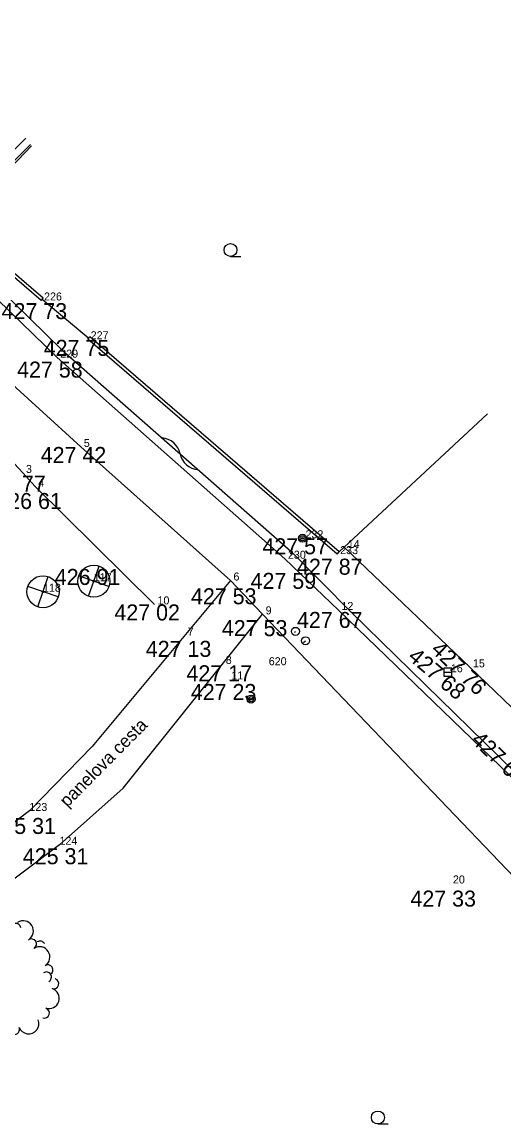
# Model space of a CAD drawing. Extents: x -559180 to -551373, y -1076947 to -1072071.
# Drawn here: x -554558.2 to -554528.2, y -1073399.8 to -1073331 of the extents above; entities that cross this region are included whole.
import ezdxf

# ---------------------------------------------------------------- set-up
doc = ezdxf.new("R2010")
doc.units = 0
for name, color, linetype in [('12_PLOTY', 7, 'Continuous'), ('13_PLOTY', 7, 'Continuous'), ('14_BUDOVY', 7, 'Continuous'), ('17_KOMUNIKACE', 7, 'Continuous'), ('18_POLOHOPIS', 7, 'Continuous'), ('1_VODA_ZN', 7, 'Continuous'), ('20_EL_ZN', 7, 'Continuous'), ('2_VODOVOD', 7, 'Continuous'), ('30_SDEL_ZN', 7, 'Continuous'), ('32', 7, 'Continuous'), ('34_ZELEN', 7, 'Continuous'), ('3_BODY', 7, 'Continuous'), ('40_KANAL_ZN', 7, 'Continuous'), ('45_ZN_KULTURY', 7, 'Continuous'), ('52_POPIS_UCELOVY', 7, 'Continuous'), ('6_VYSKY', 7, 'Continuous')]:
    doc.layers.add(name, color=color, linetype=linetype)

# ---------------------------------------------------------------- blocks, each defined once
blk = doc.blocks.new('STJ')
at = {"layer": '34_ZELEN'}
for p, q in [((-0.327, -0.945), (0.327, 0.945)), ((0.945, -0.327), (-0.945, 0.327))]:
    blk.add_line(p, q, dxfattribs=at)
for radius in [1, 0.0496]:
    blk.add_circle((0, 0), radius, dxfattribs=at)
blk = doc.blocks.new('POINT_DISPLAY')
blk.add_line((0, 0), (0, 0))
blk = doc.blocks.new('STLV')
at = {"layer": '34_ZELEN'}
blk.add_circle((0, 0), 0.5, dxfattribs=at)
for centre, radius, start, end in [((-1.866, 3.377), 0.64, 7.27905, 187.27905), ((-0.914, 3.498), 0.32, 7.27905, 187.27905), ((-0.552, 3.222), 0.32, 97.27905, 188.08122), ((-0.556, 3.222), 0.32, 6.47688, 97.27905), ((0.038, 3.62), 0.32, 7.27905, 187.27905), ((0.673, 3.701), 0.32, 7.27905, 187.27905), ((1.372, 3.62), 0.32, 7.27905, 187.27905), ((1.839, 3.46), 0.64, 302.42635, 122.42635), ((-2.733, 2.607), 0.32, 72.13175, 252.13175), ((-2.248, 2.834), 0.32, 72.13175, 252.13175), ((2.354, 2.649), 0.32, 302.42635, 122.42635), ((2.893, 2.511), 0.32, 32.42635, 123.22852), ((-3.027, 1.693), 0.64, 72.13175, 252.13175), ((2.869, 1.839), 0.64, 302.42635, 122.42635), ((-3.322, 0.779), 0.32, 72.13175, 252.13175), ((3.287, 0.583), 0.32, 32.42635, 123.22852), ((3.383, 1.029), 0.32, 302.42635, 122.42635), ((3.285, 0.587), 0.32, 301.62418, 32.42635), ((-3.518, 0.17), 0.32, 72.13175, 252.13175), ((3.746, 0.168), 0.32, 252.13175, 72.13175), ((-3.366, -0.453), 0.32, 72.13175, 252.13175), ((3.452, -0.746), 0.64, 252.13175, 72.13175), ((-3.419, -1.001), 0.32, 136.98445, 316.98445), ((-2.717, -1.656), 0.64, 136.98445, 316.98445), ((3.157, -1.66), 0.32, 252.13175, 72.13175), ((-2.015, -2.311), 0.32, 136.98445, 316.98445), ((-1.313, -2.966), 0.64, 136.98445, 316.98445), ((0.877, -2.497), 0.32, 201.03498, 291.83715), ((0.873, -2.499), 0.32, 291.83715, 22.63931), ((1.293, -2.675), 0.32, 201.83715, 21.83715), ((2.185, -2.318), 0.64, 201.83715, 21.83715), ((-0.639, -3.093), 0.32, 201.03498, 291.83715), ((-0.192, -3.27), 0.32, 201.83715, 21.83715), ((0.402, -2.891), 0.32, 201.83715, 21.83715)]:
    blk.add_arc(centre, radius, start, end, dxfattribs=at)
blk.add_blockref('POINT_DISPLAY', (0, 0), dxfattribs=at)
blk = doc.blocks.new('SLB')
at = {"layer": '20_EL_ZN'}
for radius in [0.25, 0.158, 0.05]:
    blk.add_circle((0, 0), radius, dxfattribs=at)
blk = doc.blocks.new('VP')
at = {"layer": '40_KANAL_ZN'}
blk.add_line((-0.25, 0), (0.25, 0), dxfattribs=at)
blk.add_lwpolyline([(-0.25, -0.25), (0.25, -0.25), (0.25, 0.25), (-0.25, 0.25)], close=True, dxfattribs=at)
blk = doc.blocks.new('ZAHRAD')
at = {"layer": '45_ZN_KULTURY'}
blk.add_line((0, 0), (0.65, 0.003), dxfattribs=at)
blk.add_circle((0, 0.403), 0.403, dxfattribs=at)
blk = doc.blocks.new('SV')
at = {"layer": '1_VODA_ZN'}
blk.add_circle((0, 0), 0.25, dxfattribs=at)
blk = doc.blocks.new('OSV')
at = {"layer": '1_VODA_ZN'}
for radius in [0.25, 0.158, 0.05]:
    blk.add_circle((0, 0), radius, dxfattribs=at)
blk = doc.blocks.new('SDEP')
at = {"layer": '30_SDEL_ZN'}
for centre, radius, start, end in [((0.75, -1.001), 1.251, 53.1529, 126.84692), ((2.25, 1), 1.25, 233.13001, 306.86981)]:
    blk.add_arc(centre, radius, start, end, dxfattribs=at)

msp = doc.modelspace()

# ---------------------------------------------------------------- linework, layer by layer
at = {"layer": '12_PLOTY'}
for p, q in [((-554557.06, -1073348.37), (-554562.02, -1073344.11)), ((-554556.929, -1073348.218), (-554561.889, -1073343.958)), ((-554571.01, -1073345.39), (-554558.19, -1073359.14)), ((-554557.06, -1073348.37), (-554556.929, -1073348.218)), ((-554556.994, -1073348.294), (-554554.084, -1073350.714)), ((-554554.15, -1073350.79), (-554554.019, -1073350.638)), ((-554538.58, -1073364.21), (-554554.15, -1073350.79)), ((-554538.449, -1073364.058), (-554554.019, -1073350.638)), ((-554538.449, -1073364.058), (-554529.186, -1073355.455)), ((-554558.19, -1073359.14), (-554557.43, -1073359.99)), ((-554557.43, -1073359.99), (-554549.98, -1073367.35)), ((-554538.58, -1073364.21), (-554538.449, -1073364.058)), ((-554530.29, -1073371.28), (-554538.146, -1073363.776)), ((-554530.29, -1073371.28), (-554525.865, -1073375.551))]:
    msp.add_line(p, q, dxfattribs=at)
at = {"layer": '13_PLOTY'}
for p, q in [((-554567.98, -1073339.5), (-554555.74, -1073351.47)), ((-554555.74, -1073351.47), (-554541.47, -1073364.03)), ((-554541.47, -1073364.03), (-554537.68, -1073367.86)), ((-554537.68, -1073367.86), (-554518.57, -1073386.57))]:
    msp.add_line(p, q, dxfattribs=at)
at = {"layer": '14_BUDOVY'}
msp.add_line((-554557.654, -1073338.716), (-554561.12, -1073342.32), dxfattribs=at)
at = {"layer": '17_KOMUNIKACE'}
for p, q in [((-554577.61, -1073330.98), (-554556.05, -1073351.94)), ((-554569.62, -1073343.78), (-554554.58, -1073357.52)), ((-554556.05, -1073351.94), (-554541.84, -1073364.5)), ((-554554.58, -1073357.52), (-554545.24, -1073365.86)), ((-554541.84, -1073364.5), (-554538.5, -1073367.7)), ((-554545.24, -1073365.86), (-554543.23, -1073367.97)), ((-554538.5, -1073367.7), (-554521.29, -1073384.34)), ((-554543.23, -1073367.97), (-554525.33, -1073386.69)), ((-554557.79, -1073380.25), (-554564.92, -1073385.6)), ((-554555.91, -1073382.36), (-554562.92, -1073387.64))]:
    msp.add_line(p, q, dxfattribs=at)
at = {"layer": '18_POLOHOPIS'}
for p, q in [((-554545.24, -1073365.86), (-554553.862, -1073376.23)), ((-554551.945, -1073378.82), (-554543.23, -1073367.97)), ((-554553.862, -1073376.23), (-554557.79, -1073380.25)), ((-554555.91, -1073382.36), (-554551.945, -1073378.82))]:
    msp.add_line(p, q, dxfattribs=at)
at = {"layer": '2_VODOVOD'}
for p, q in [((-554541.249, -1073369.094), (-554541.182, -1073369.033)), ((-554540.677, -1073369.728), (-554540.554, -1073369.617))]:
    msp.add_line(p, q, dxfattribs=at)
at = {"layer": '32'}
for p, q in [((-554561.621, -1073341.839), (-554558.009, -1073338.227)), ((-554561.26, -1073342.185), (-554557.712, -1073338.637))]:
    msp.add_line(p, q, dxfattribs=at)

# ---------------------------------------------------------------- block references
at = {"layer": '1_VODA_ZN'}
for name, p in [('POINT_DISPLAY', (-554557.06, -1073348.37)), ('POINT_DISPLAY', (-554554.15, -1073350.79)), ('POINT_DISPLAY', (-554556.05, -1073351.94)), ('POINT_DISPLAY', (-554554.58, -1073357.52)), ('POINT_DISPLAY', (-554558.19, -1073359.14)), ('POINT_DISPLAY', (-554557.43, -1073359.99)), ('POINT_DISPLAY', (-554540.74, -1073363.22)), ('POINT_DISPLAY', (-554538.58, -1073364.21)), ('POINT_DISPLAY', (-554538.1, -1073363.82)), ('POINT_DISPLAY', (-554541.84, -1073364.5)), ('POINT_DISPLAY', (-554553.77, -1073365.9)), ('POINT_DISPLAY', (-554545.24, -1073365.86)), ('POINT_DISPLAY', (-554556.94, -1073366.56)), ('POINT_DISPLAY', (-554549.98, -1073367.35)), ('POINT_DISPLAY', (-554538.5, -1073367.7)), ('POINT_DISPLAY', (-554543.23, -1073367.97)), ('SV', (-554541.182, -1073369.033)), ('POINT_DISPLAY', (-554548.1, -1073369.3)), ('SV', (-554540.554, -1073369.617)), ('POINT_DISPLAY', (-554545.72, -1073371.07)), ('POINT_DISPLAY', (-554542.85, -1073371.15)), ('POINT_DISPLAY', (-554531.67, -1073371.59)), ('POINT_DISPLAY', (-554530.29, -1073371.28)), ('POINT_DISPLAY', (-554545.37, -1073372.04)), ('OSV', (-554543.956, -1073373.268)), ('POINT_DISPLAY', (-554557.79, -1073380.25)), ('POINT_DISPLAY', (-554555.91, -1073382.36)), ('POINT_DISPLAY', (-554531.54, -1073384.78))]:
    msp.add_blockref(name, p, dxfattribs=at)
at = {"layer": '20_EL_ZN'}
msp.add_blockref('SLB', (-554540.74, -1073363.22), dxfattribs=at)
at = {"layer": '30_SDEL_ZN', "xscale": 1.000001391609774, "yscale": 1.0000013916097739, "rotation": -41.35320918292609}
msp.add_blockref('SDEP', (-554549.511, -1073356.953), dxfattribs=at)
at = {"layer": '34_ZELEN'}
for name, p in [('STJ', (-554553.77, -1073365.9)), ('STJ', (-554556.94, -1073366.56)), ('STLV', (-554560.02, -1073391.21))]:
    msp.add_blockref(name, p, dxfattribs=at)
at = {"layer": '40_KANAL_ZN'}
msp.add_blockref('VP', (-554531.67, -1073371.59), dxfattribs=at)
at = {"layer": '45_ZN_KULTURY'}
for p in [(-554545.235, -1073345.617), (-554536.038, -1073399.798)]:
    msp.add_blockref('ZAHRAD', p, dxfattribs=at)

# ---------------------------------------------------------------- texts
at = {"layer": '3_BODY'}
for s, p in [(' 226', (-554557.06, -1073348.37)), (' 227', (-554554.15, -1073350.79)), (' 229', (-554556.05, -1073351.94)), (' 5', (-554554.58, -1073357.52)), (' 3', (-554558.19, -1073359.14)), (' 4', (-554557.43, -1073359.99)), (' 232', (-554540.74, -1073363.22)), (' 14', (-554538.1, -1073363.82)), (' 230', (-554541.84, -1073364.5)), (' 233', (-554538.58, -1073364.21)), ('117', (-554553.77, -1073365.9)), (' 6', (-554545.24, -1073365.86)), ('118', (-554556.94, -1073366.56)), (' 10', (-554549.98, -1073367.35)), (' 9', (-554543.23, -1073367.97)), (' 12', (-554538.5, -1073367.7)), (' 7', (-554548.1, -1073369.3)), (' 8', (-554545.72, -1073371.07)), ('620', (-554542.85, -1073371.15)), (' 16', (-554531.67, -1073371.59)), (' 15', (-554530.29, -1073371.28)), (' 11', (-554545.37, -1073372.04)), ('123', (-554557.79, -1073380.25)), ('124', (-554555.91, -1073382.36)), (' 20', (-554531.54, -1073384.78))]:
    msp.add_text(s, height=0.5, dxfattribs=at).set_placement(p)
at = {"layer": '52_POPIS_UCELOVY'}
msp.add_text('panelova cesta', height=0.8, rotation=45.24732, dxfattribs=at).set_placement((-554555.423, -1073380.06))
at = {"layer": '6_VYSKY'}
for s, p in [('427 73', (-554559.524, -1073349.533)), ('427 75', (-554556.897, -1073351.83)), ('427 58', (-554558.555, -1073353.185)), ('427 42', (-554557.085, -1073358.52)), ('426 77', (-554560.858, -1073360.304)), ('426 61', (-554559.855, -1073361.393)), ('427 57', (-554543.245, -1073364.22)), ('427 87', (-554541.085, -1073365.495)), ('426 91', (-554556.202, -1073366.135)), ('427 59', (-554543.982, -1073366.382)), ('427 53', (-554547.704, -1073367.343)), ('427 02', (-554552.485, -1073368.35)), ('427 67', (-554541.086, -1073368.82)), ('427 53', (-554545.775, -1073369.332)), ('427 13', (-554550.524, -1073370.626)), ('427 17', (-554547.984, -1073372.151)), ('427 23', (-554547.714, -1073373.322)), ('425 31', (-554560.223, -1073381.687)), ('425 31', (-554558.197, -1073383.578)), ('427 33', (-554534.005, -1073386.223))]:
    msp.add_text(s, height=1, dxfattribs=at).set_placement(p)
for s, rotation, p in [('427 76', 315.82815, (-554532.784, -1073370.251)), ('427 68', 319.67138, (-554534.227, -1073370.731)), ('427 67', 316.2465, (-554530.271, -1073375.897))]:
    msp.add_text(s, height=1, rotation=rotation, dxfattribs=at).set_placement(p)

doc.saveas('drawing.dxf')
